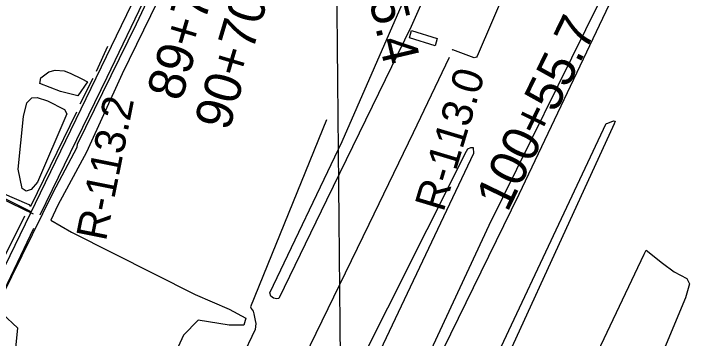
# Model space of a CAD drawing. Extents: x 3598634 to 3636690, y 517270 to 542944.
# Drawn here: x 3622982 to 3624823, y 532870 to 533755 of the extents above; entities that cross this region are included whole.
import ezdxf

# ---------------------------------------------------------------- set-up
doc = ezdxf.new("R2010")
doc.units = 0
for name, color, linetype in [('V-BLDG-OTLN', 7, 'Continuous'), ('V-GRID-MAJR', 7, 'Continuous'), ('V-RIVR-RANG-IDEN', 7, 'Continuous'), ('V-ROAD-CNTR', 7, 'Continuous'), ('V-SITE-VEGE', 7, 'Continuous'), ('V-SURV-IDEN', 7, 'Continuous'), ('V-TOPO-SHOR', 7, 'Continuous')]:
    doc.layers.add(name, color=color, linetype=linetype)

msp = doc.modelspace()

# ---------------------------------------------------------------- linework, layer by layer
at = {"layer": 'V-BLDG-OTLN'}
msp.add_lwpolyline([(3624130.363, 533667.583), (3624060.202, 533689.505), (3624066.2600000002, 533708.889), (3624136.419, 533686.965)], close=True, dxfattribs=at)
at = {"layer": 'V-GRID-MAJR'}
msp.add_spline([(3623966.954, 522873.50800000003), (3623909.683, 528931.139), (3623852.383, 534991.855), (3623795.082, 541052.584), (3623795.0530000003, 541055.654)], degree=3, dxfattribs=at)
at = {"layer": 'V-ROAD-CNTR'}
for points in [[(3621134.967691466, 529316.1783414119), (3622502.4099565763, 532125.7397222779), (3623580.763799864, 534351.7452702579)], [(3623036.598, 533208.643), (3622825.844, 533310.414), (3622579.66, 533432.9130000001), (3622394.474, 533516.817)], [(3623029.939901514, 533214.6985443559), (3622615.9267295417, 533421.0881315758)]]:
    msp.add_lwpolyline(points, dxfattribs=at)
at = {"layer": 'V-SITE-VEGE'}
for points in [[(3622949.588, 532981.734), (3623090.4250000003, 533267.303), (3623155.216, 533391.39), (3623156.287, 533399.107), (3623317.376, 533727.3150000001), (3623581.511, 534290.081), (3623584.986, 534297.103), (3623588.4760000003, 534300.622), (3623591.991, 534298.2930000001), (3623594.346, 534293.05), (3623452.591, 533948.562), (3623278.188, 533590.523), (3623180.93, 533377.484)], [(3623968.143, 532512.5970000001), (3624277.237, 533178.355), (3624578.2830000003, 533787.416), (3624581.812, 533790.971), (3624588.838, 533805.164), (3624592.359, 533811.078), (3624604.145, 533815.846), (3624610.1350000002, 533813.564), (3624612.5500000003, 533797.686), (3624358.365, 533262.47), (3623985.895, 532500.858)], [(3624181.571, 532572.431), (3624596.074, 533455.787), (3624600.79, 533456.983), (3624616.114, 533462.9450000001), (3624620.838, 533461.781), (3624618.508, 533454.691), (3624199.399, 532540.628)], [(3623894.089, 532740.136), (3624216.2660000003, 533379.968), (3624219.7800000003, 533387.068), (3624228.0300000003, 533390.64), (3624233.932, 533390.6630000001), (3624235.1750000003, 533374.1410000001), (3623915.495, 532698.901)], [(3623180.93, 533377.484), (3623103.137, 533232.756), (3623083.974, 533192.254), (3623140.278, 533159.235), (3623476.997, 532989.859), (3623569.057, 532949.661), (3623615.1040000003, 532925.507), (3623609.769, 532906.5650000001), (3623569.223, 532906.411), (3623485.3740000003, 532919.606), (3623444.981, 532878.904), (3623243.9250000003, 532437.519)], [(3622969.64, 532768.966), (3622988.273, 532844.725), (3622993.948, 532897.625), (3622951.325, 532937.709)]]:
    msp.add_lwpolyline(points, dxfattribs=at)
for points in [[(3624083.3000000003, 533938.703), (3624160.423, 534080.898), (3624174.44, 534080.368), (3624184.977, 534073.986), (3624198.455, 534061.188), (3624203.779, 534043.106), (3624196.867, 534017.969), (3624065.449, 533719.657), (3623834.257, 533246.359), (3623704.473, 532978.415), (3623699.22, 532977.808), (3623690.452, 532980.112), (3623682.842, 532985.339), (3623679.889, 532994.088), (3623877.443, 533406.524), (3624093.941, 533904.2930000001), (3624090.4, 533914.207), (3624088.018, 533926.458)], [(3623183.275, 533569.463), (3623157.4930000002, 533531.162), (3623109.6890000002, 533543.257), (3623053.659, 533564.878), (3623056.332, 533579.898), (3623078.102, 533596.356), (3623095.826, 533600.515), (3623120.392, 533599.245), (3623136.792, 533592.485), (3623168.235, 533577.594)], [(3623127.662, 533481.922), (3623047.862, 533296.039), (3623030.204, 533275.502), (3623016.5700000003, 533271.356), (3623005.632, 533278.137), (3622994.509, 533331.314), (3623008.974, 533474.647), (3623018.3850000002, 533511.525), (3623031.977, 533525.2220000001), (3623046.983, 533526.644), (3623074.309, 533517.196), (3623120.793, 533494.177)], [(3624704.808, 533110.336), (3624749.799, 533075.0970000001), (3624781.7600000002, 533051.608), (3624816.0640000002, 533032.852), (3624823.199, 533018.715), (3624812.719, 532980.903), (3624707.446, 532727.8910000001), (3624555.12, 532432.205), (3624536.233, 532432.131), (3624447.504, 532483.732), (3624439.201, 532494.325), (3624427.325, 532513.166), (3624438.988, 532549.803), (3624700.127, 533099.6950000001)]]:
    msp.add_lwpolyline(points, close=True, dxfattribs=at)
at = {"layer": 'V-TOPO-SHOR'}
for p, q in [((3623238.201, 533665.59), (3623207.221, 533597.689)), ((3623198.1010000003, 533577.8150000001), (3623162.765, 533508.515)), ((3623153.416, 533486.671), (3623028.85, 533229.207)), ((3623012.446, 533203.209), (3622872.633, 532925.648)), ((3623036.739, 533169.706), (3622896.9790000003, 532877.997))]:
    msp.add_line(p, q, dxfattribs=at)
for points in [[(3623485.861, 534102.117), (3623236.165, 533581.295), (3623053.6920000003, 533206.316)], [(3624328.251, 533834.683), (3624245.237, 533639.126), (3624243.48, 533636.171), (3624236.406, 533634.375), (3624178.517, 533656.569), (3624177.338, 533656.563), (3624176.752, 533655.381)], [(3624168.5700000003, 533635.294), (3624070.258, 533430.242), (3623950.29, 533180.278), (3623774.125, 532818.027), (3623661.7660000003, 532584.609), (3623503.105, 532272.561), (3623495.491, 532258.377), (3623488.673, 532244.6140000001)], [(3623834.394, 533465.732), (3623627.528, 532956.491), (3623629.3170000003, 532951.191), (3623635.242, 532944.133), (3623637.038, 532937.063), (3623640.647, 532918.791), (3623642.449, 532910.54), (3623640.149, 532894.604), (3623565.836, 532738.01), (3623404.9, 532404.133), (3623375.048, 532343.264), (3623372.703, 532339.715), (3623364.507, 532323.757), (3623358.642, 532314.887), (3623356.2970000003, 532311.34), (3623355.912, 532310.5920000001)], [(3622916.194, 533280.97), (3623023.72, 533235.371), (3623028.85, 533229.207)]]:
    msp.add_lwpolyline(points, dxfattribs=at)

# ---------------------------------------------------------------- texts
at = {"layer": 'V-RIVR-RANG-IDEN'}
for s, height, rotation, p in [('R-113.0', 82.99999799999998, 73.2650534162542, (3624153.0868015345, 533212.0761708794)), ('R-113.2', 82.99999799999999, 78.71414094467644, (3623233.555, 533132.961))]:
    msp.add_text(s, height=height, rotation=rotation, dxfattribs=at).set_placement(p)
at = {"layer": 'V-SURV-IDEN'}
for s, height, rotation, p in [('91+85.4', 99.99999999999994, 283.22349696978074, (3623881.3663046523, 534083.9890630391)), ('89+72.0', 99.99999999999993, 73.55217011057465, (3623438.9260248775, 533513.2262904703)), ('90+70.6', 99.99999999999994, 73.45368188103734, (3623568.612386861, 533432.688971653)), ('100+55.7', 100.00000000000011, 64.13425302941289, (3624327.3142283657, 533211.3961572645))]:
    msp.add_text(s, height=height, rotation=rotation, dxfattribs=at).set_placement(p)

doc.saveas('drawing.dxf')
